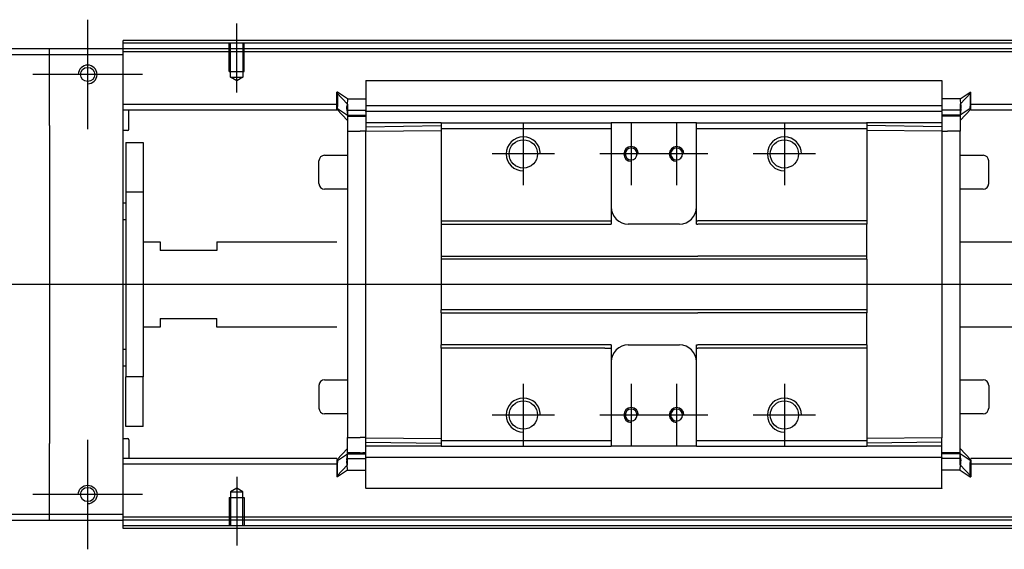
# Model space of a CAD drawing. Header units: millimetres. Extents: x -1108 to 3135, y -1596 to 860.
# Tile 496 of 649: x 866 to 1040, y -801 to -708. Entities that reach past the tile are written whole.
import ezdxf
from ezdxf.lldxf.tags import DXFTag

# ---------------------------------------------------------------- set-up
doc = ezdxf.new("R2010")
doc.units = ezdxf.units.MM
doc.layers.get('0').update_dxf_attribs({"linetype": 'CONTINUOUS'})
tags = doc.linetypes.add('DASHED', pattern=[25.72, 12.86, -12.86]).pattern_tags.tags
tags[6:7] = [DXFTag(74, 4), DXFTag(75, 0), DXFTag(340, '0'), DXFTag(46, 0.0), DXFTag(50, 0.0), DXFTag(44, 0.0), DXFTag(45, 0.0)]
tags[4:5] = [DXFTag(74, 4), DXFTag(75, 0), DXFTag(340, '0'), DXFTag(46, 0.0), DXFTag(50, 0.0), DXFTag(44, 0.0), DXFTag(45, 0.0)]

msp = doc.modelspace()

# ---------------------------------------------------------------- linework, layer by layer
at = {"ltscale": 0.2}
for p, q in [((878.14, -727.02), (878.14, -707.72)), ((904.39, -720.52), (904.39, -708.37)), ((887.79, -717.37), (868.49, -717.37)), ((954.89, -725.87), (954.89, -736.87)), ((973.89, -725.87), (973.89, -736.87)), ((981.89, -725.87), (981.89, -736.87)), ((1000.89, -725.87), (1000.89, -736.87)), ((960.39, -731.37), (949.39, -731.37)), ((979.39, -731.37), (968.39, -731.37)), ((987.39, -731.37), (976.39, -731.37)), ((1006.39, -731.37), (995.39, -731.37)), ((954.89, -771.87), (954.89, -782.87)), ((973.89, -771.87), (973.89, -782.87)), ((981.89, -771.87), (981.89, -782.87)), ((1000.89, -771.87), (1000.89, -782.87)), ((960.39, -777.37), (949.39, -777.37)), ((979.39, -777.37), (968.39, -777.37)), ((987.39, -777.37), (976.39, -777.37)), ((1006.39, -777.37), (995.39, -777.37)), ((878.14, -801.02), (878.14, -781.72)), ((904.39, -788.23), (904.39, -800.37)), ((887.79, -791.37), (868.49, -791.37))]:
    msp.add_line(p, q, dxfattribs=at)
at = {"linetype": 'Continuous'}
for p, q in [((871.39, -712.87), (797.39, -712.87)), ((871.39, -713.87), (871.39, -712.87)), ((884.39, -712.87), (871.39, -712.87)), ((884.39, -711.87), (884.39, -711.37)), ((1155.26, -711.87), (884.39, -711.87)), ((884.39, -712.87), (884.39, -711.87)), ((884.39, -713.87), (884.39, -712.87)), ((1155.02, -712.87), (884.39, -712.87)), ((797.39, -713.87), (871.39, -713.87)), ((871.39, -713.87), (884.39, -713.87)), ((871.39, -726.37), (871.39, -713.87)), ((884.39, -794.87), (884.39, -713.87)), ((927.14, -718.41), (1028.64, -718.41)), ((927.14, -718.46), (927.14, -723.77)), ((1028.64, -718.46), (1028.64, -723.77)), ((922.14, -720.5), (922.04, -720.5)), ((922.04, -723.04), (922.04, -720.5)), ((922.04, -720.6), (923.94, -722.58)), ((923.94, -721.65), (922.14, -720.5)), ((922.14, -720.5), (922.14, -723.04)), ((1031.83, -721.65), (1033.64, -720.5)), ((1033.74, -720.6), (1031.84, -722.58)), ((1033.64, -720.5), (1033.74, -720.5)), ((1033.64, -720.5), (1033.64, -723.04)), ((1033.74, -723.04), (1033.74, -720.5)), ((922.04, -722.69), (884.39, -722.69)), ((922.04, -723.39), (922.04, -723.04)), ((922.14, -723.39), (922.14, -723.04)), ((923.94, -721.65), (927.14, -721.65)), ((927.14, -722.84), (1028.64, -722.84)), ((1031.83, -721.65), (1028.64, -721.65)), ((1028.65, -722.69), (1028.64, -722.69)), ((1033.64, -723.39), (1033.64, -723.04)), ((1152.66, -722.69), (1033.74, -722.69)), ((1033.74, -723.39), (1033.74, -723.04)), ((922.04, -723.69), (884.39, -723.69)), ((885.39, -727.02), (885.39, -723.69)), ((922.04, -723.39), (922.14, -723.39)), ((922.04, -723.49), (922.04, -723.39)), ((923.94, -725.47), (922.04, -723.49)), ((922.14, -723.39), (923.94, -724.54)), ((923.81, -723.69), (927.13, -723.69)), ((923.94, -723.64), (923.94, -724.69)), ((923.94, -724.54), (927.14, -724.54)), ((923.94, -724.69), (923.94, -727.39)), ((927.14, -723.89), (927.14, -723.77)), ((927.14, -723.89), (927.14, -725.89)), ((1028.64, -723.89), (927.14, -723.89)), ((1028.64, -723.89), (1028.64, -723.77)), ((1028.64, -723.89), (1028.64, -723.77)), ((1028.64, -723.89), (1028.64, -725.89)), ((1031.84, -724.54), (1028.64, -724.54)), ((1031.96, -723.69), (1028.65, -723.69)), ((1033.64, -723.39), (1031.84, -724.54)), ((1031.84, -725.47), (1033.74, -723.49)), ((1031.84, -723.64), (1031.84, -724.69)), ((1031.84, -724.69), (1031.84, -727.39)), ((1033.74, -723.39), (1033.64, -723.39)), ((1033.74, -723.49), (1033.74, -723.39)), ((1152.42, -723.69), (1033.74, -723.69)), ((871.39, -726.37), (871.39, -782.37)), ((940.39, -725.89), (927.14, -725.89)), ((927.14, -725.89), (927.14, -726.62)), ((927.14, -726.62), (940.39, -726.39)), ((927.14, -726.62), (927.14, -727.35)), ((940.39, -725.89), (940.39, -726.89)), ((970.14, -725.89), (970.39, -725.89)), ((970.39, -725.89), (970.39, -726.89)), ((985.39, -725.89), (970.39, -725.89)), ((985.39, -725.89), (1015.39, -725.89)), ((985.39, -726.89), (985.39, -725.89)), ((1028.64, -725.89), (1015.38, -725.89)), ((1015.39, -725.89), (1015.39, -726.89)), ((1028.64, -726.62), (1015.39, -726.39)), ((1028.64, -725.89), (1028.64, -726.62)), ((1028.64, -726.62), (1028.64, -727.35)), ((885.19, -727.22), (884.39, -727.22)), ((923.94, -727.39), (926.14, -727.39)), ((923.94, -727.39), (923.94, -781.35)), ((927.14, -727.39), (926.14, -727.39)), ((927.14, -727.35), (940.39, -727.26)), ((927.14, -781.39), (927.14, -727.35)), ((940.39, -726.89), (940.39, -743.17)), ((970.14, -726.89), (970.39, -726.89)), ((970.39, -726.89), (970.39, -743.17)), ((985.39, -726.89), (1015.39, -726.89)), ((985.39, -743.17), (985.39, -726.89)), ((1015.39, -726.89), (1015.39, -743.17)), ((1028.64, -727.35), (1015.39, -727.26)), ((1028.64, -727.35), (1028.64, -781.39)), ((1028.64, -727.39), (1029.64, -727.39)), ((1031.84, -727.39), (1029.64, -727.39)), ((1031.84, -784.2), (1031.84, -727.39)), ((884.89, -729.37), (887.89, -729.37)), ((884.89, -729.37), (884.89, -738.13)), ((887.89, -729.37), (887.89, -738.13)), ((919.89, -731.6), (923.94, -731.6)), ((1031.84, -731.6), (1035.89, -731.6)), ((918.89, -736.6), (918.89, -732.6)), ((918.89, -732.6), (918.89, -732.6)), ((1036.89, -736.6), (1036.89, -732.6)), ((887.89, -738.13), (884.89, -738.13)), ((884.89, -738.13), (884.89, -770.62)), ((887.89, -738.13), (887.89, -770.62)), ((923.94, -737.6), (919.89, -737.6)), ((1035.89, -737.6), (1031.84, -737.6)), ((884.39, -739.97), (884.89, -739.97)), ((884.89, -742.97), (884.39, -742.97)), ((940.39, -743.17), (969.28, -743.17)), ((940.39, -743.17), (940.39, -743.72)), ((940.39, -743.72), (970.39, -743.72)), ((940.39, -743.72), (940.39, -749.37)), ((970.39, -743.17), (970.39, -743.72)), ((982.39, -743.72), (973.39, -743.72)), ((985.39, -743.72), (985.39, -743.17)), ((985.39, -743.72), (985.64, -743.72)), ((1001.64, -743.72), (985.64, -743.72)), ((1015.39, -743.72), (1001.64, -743.72)), ((1015.39, -743.17), (1015.39, -743.72)), ((1015.39, -749.37), (1015.39, -743.72)), ((887.89, -746.87), (890.89, -746.87)), ((890.89, -746.87), (890.89, -748.37)), ((900.89, -746.87), (922.04, -746.87)), ((900.89, -746.87), (900.89, -748.37)), ((1031.84, -746.87), (1146.83, -746.87)), ((900.89, -748.37), (890.89, -748.37)), ((940.39, -749.37), (985.64, -749.37)), ((940.39, -749.37), (940.39, -749.92)), ((1001.64, -749.37), (985.64, -749.37)), ((1015.39, -749.37), (1001.64, -749.37)), ((1015.39, -749.92), (1015.39, -749.37)), ((1015.39, -749.92), (940.39, -749.92)), ((940.39, -749.92), (940.39, -758.82)), ((1015.39, -749.92), (1015.39, -758.82)), ((1015.39, -758.82), (940.39, -758.82)), ((940.39, -759.37), (940.39, -758.82)), ((940.39, -759.37), (985.64, -759.37)), ((940.39, -759.37), (940.39, -765.02)), ((1001.64, -759.37), (985.64, -759.37)), ((1015.39, -759.37), (1001.64, -759.37)), ((1015.39, -758.82), (1015.39, -759.37)), ((1015.39, -765.02), (1015.39, -759.37)), ((890.89, -760.37), (900.89, -760.37)), ((890.89, -760.37), (890.89, -761.87)), ((900.89, -761.87), (900.89, -760.37)), ((890.89, -761.87), (887.89, -761.87)), ((922.04, -761.87), (900.89, -761.87)), ((1143.22, -761.87), (1031.84, -761.87)), ((884.39, -765.78), (884.89, -765.78)), ((970.39, -765.02), (940.39, -765.02)), ((940.39, -765.57), (940.39, -765.02)), ((969.28, -765.57), (940.39, -765.57)), ((940.39, -765.57), (940.39, -781.85)), ((970.39, -765.02), (970.39, -765.57)), ((970.39, -765.57), (970.39, -781.85)), ((973.39, -765.02), (982.39, -765.02)), ((985.39, -765.57), (985.39, -765.02)), ((985.39, -781.85), (985.39, -765.57)), ((1001.64, -765.02), (985.64, -765.02)), ((1015.39, -765.02), (1001.64, -765.02)), ((1015.39, -765.02), (1015.39, -765.57)), ((1015.39, -765.57), (1015.39, -781.85)), ((884.89, -768.78), (884.39, -768.78)), ((887.89, -770.62), (884.89, -770.62)), ((884.89, -779.37), (884.89, -770.62)), ((887.89, -779.37), (887.89, -770.62)), ((919.89, -771.15), (923.94, -771.15)), ((1031.84, -771.15), (1035.89, -771.15)), ((918.89, -772.15), (918.89, -776.15)), ((1036.89, -772.15), (1036.89, -776.15)), ((1036.89, -776.15), (1036.89, -776.15)), ((923.94, -777.15), (919.89, -777.15)), ((1035.89, -777.15), (1031.84, -777.15)), ((887.89, -779.37), (884.89, -779.37)), ((884.39, -781.53), (885.19, -781.53)), ((885.39, -781.73), (885.39, -785.05)), ((923.94, -784.05), (923.94, -781.35)), ((923.94, -781.35), (926.14, -781.35)), ((927.14, -781.35), (926.14, -781.35)), ((927.14, -782.12), (927.14, -781.39)), ((927.14, -781.39), (940.39, -781.49)), ((927.14, -782.12), (940.39, -782.35)), ((927.14, -782.85), (927.14, -782.12)), ((940.39, -781.85), (940.39, -782.85)), ((970.14, -781.85), (970.39, -781.85)), ((970.39, -781.85), (970.39, -782.85)), ((985.39, -781.85), (1015.39, -781.85)), ((985.39, -782.85), (985.39, -781.85)), ((1028.64, -781.39), (1015.39, -781.49)), ((1015.39, -781.85), (1015.39, -782.85)), ((1028.64, -782.12), (1015.39, -782.35)), ((1028.64, -782.85), (1028.64, -781.35)), ((871.39, -794.87), (871.39, -782.37)), ((923.94, -783.28), (922.04, -785.25)), ((923.94, -785.11), (923.94, -784.05)), ((927.14, -784.85), (927.14, -782.85)), ((940.35, -782.85), (927.14, -782.85)), ((970.14, -782.85), (970.39, -782.85)), ((985.39, -782.85), (970.39, -782.85)), ((985.39, -782.85), (1015.39, -782.85)), ((1028.64, -782.85), (1015.38, -782.85)), ((1028.64, -784.85), (1028.64, -782.85)), ((1031.84, -783.28), (1033.74, -785.25)), ((1031.84, -785.11), (1031.84, -784.05)), ((922.04, -785.05), (884.39, -785.05)), ((922.04, -785.25), (922.04, -785.35)), ((922.04, -785.35), (922.04, -785.71)), ((922.04, -785.35), (922.14, -785.35)), ((922.04, -785.71), (922.04, -788.25)), ((922.14, -785.35), (923.94, -784.2)), ((922.14, -785.35), (922.14, -785.71)), ((922.14, -788.25), (922.14, -785.71)), ((923.81, -785.05), (927.13, -785.05)), ((923.94, -784.2), (927.14, -784.2)), ((1028.64, -784.85), (927.14, -784.85)), ((927.14, -790.28), (927.14, -784.85)), ((927.14, -784.85), (927.14, -784.98)), ((1031.84, -784.2), (1028.64, -784.2)), ((1028.64, -784.85), (1028.64, -784.98)), ((1028.64, -784.85), (1028.64, -784.98)), ((1028.64, -790.28), (1028.64, -784.98)), ((1031.96, -785.05), (1028.65, -785.05)), ((1033.64, -785.35), (1031.84, -784.2)), ((1033.64, -785.35), (1033.64, -785.71)), ((1033.74, -785.35), (1033.64, -785.35)), ((1033.64, -788.25), (1033.64, -785.71)), ((1137.63, -785.05), (1033.74, -785.05)), ((1033.74, -785.25), (1033.74, -785.35)), ((1033.74, -785.35), (1033.74, -785.71)), ((1033.74, -785.71), (1033.74, -788.25)), ((922.04, -786.05), (884.39, -786.05)), ((922.04, -788.15), (923.94, -786.17)), ((923.94, -787.1), (922.14, -788.25)), ((923.94, -787.1), (927.14, -787.1)), ((1031.83, -787.1), (1028.64, -787.1)), ((1031.83, -787.1), (1033.64, -788.25)), ((1033.74, -788.15), (1031.84, -786.17)), ((1137.39, -786.05), (1033.74, -786.05)), ((922.14, -788.25), (922.04, -788.25)), ((1033.64, -788.25), (1033.74, -788.25)), ((1028.64, -790.33), (927.14, -790.33)), ((871.39, -794.87), (797.39, -794.87)), ((797.39, -795.87), (871.39, -795.87)), ((871.39, -795.87), (871.39, -794.87)), ((884.39, -794.87), (871.39, -794.87)), ((871.39, -795.87), (884.39, -795.87)), ((884.39, -795.87), (884.39, -794.87)), ((1135.02, -795.87), (884.39, -795.87)), ((884.39, -796.87), (884.39, -795.87)), ((1134.78, -796.87), (884.39, -796.87)), ((884.39, -797.37), (884.39, -796.87))]:
    msp.add_line(p, q, dxfattribs=at)
at = {"linetype": 'DASHED', "ltscale": 0.1}
for p, q in [((903.09, -716.87), (903.09, -711.87)), ((903.31, -717.87), (903.31, -711.87)), ((905.46, -711.87), (905.46, -717.87)), ((905.69, -716.87), (905.69, -711.87)), ((903.09, -716.87), (905.69, -716.87)), ((904.39, -718.52), (903.31, -717.87)), ((903.31, -717.87), (905.46, -717.87)), ((905.46, -717.87), (904.39, -718.52)), ((904.39, -790.23), (903.31, -790.88)), ((903.31, -790.88), (903.31, -796.87)), ((903.31, -790.88), (905.46, -790.88)), ((905.46, -790.88), (904.39, -790.23)), ((905.46, -796.87), (905.46, -790.88)), ((903.09, -791.87), (905.69, -791.87)), ((903.09, -791.87), (903.09, -796.87)), ((905.69, -791.87), (905.69, -796.87))]:
    msp.add_line(p, q, dxfattribs=at)
at = {"linetype": 'DASHED'}
for p, q in [((1524.39, -713.37), (884.39, -713.37)), ((927.14, -718.46), (927.14, -718.41)), ((1028.64, -718.46), (1028.64, -718.41)), ((926.14, -724.69), (923.94, -724.69)), ((927.14, -724.69), (926.64, -724.69)), ((927.14, -725.19), (927.14, -725.19)), ((1028.64, -725.19), (1028.64, -725.19)), ((940.35, -734.57), (940.39, -734.57)), ((926.14, -784.05), (923.94, -784.05)), ((927.14, -784.05), (926.64, -784.05)), ((927.14, -783.55), (927.14, -783.55)), ((1028.64, -783.55), (1028.64, -783.55)), ((1028.64, -784.05), (1029.14, -784.05)), ((927.14, -790.28), (927.14, -790.33)), ((1028.64, -790.28), (1028.64, -790.33)), ((1135.15, -795.37), (884.39, -795.37))]:
    msp.add_line(p, q, dxfattribs=at)
msp.add_line((1538.38, -754.42), (796.39, -754.37))
for centre in [(878.14, -717.37), (878.14, -791.37)]:
    msp.add_circle(centre, 1.25)
at = {"linetype": 'Continuous'}
for centre in [(954.89, -731.37), (1000.89, -731.37), (954.89, -777.37), (1000.89, -777.37)]:
    msp.add_circle(centre, 2.5, dxfattribs=at)
at = {"linetype": 'Continuous', "extrusion": (0, 0, -1)}
for centre in [(-973.89, -731.37), (-981.89, -731.37), (-973.89, -777.37), (-981.89, -777.37)]:
    msp.add_circle(centre, 1.05, dxfattribs=at)
at = {"linetype": 'Continuous'}
for centre, radius, start, end in [((878.14, -717.37), 1.65, 270, 180), ((885.19, -727.02), 0.2, 270, 0), ((919.89, -732.6), 1, 90, 180), ((1035.89, -732.6), 1, 0, 90), ((919.89, -736.6), 1, 180, 270), ((1035.89, -736.6), 1, 270, 0), ((973.39, -740.72), 3, 180, 270), ((982.39, -740.72), 3, 270, 360), ((973.39, -768.02), 3, 90, 180), ((982.39, -768.02), 3, 0, 90), ((919.89, -772.15), 1, 90, 180), ((1035.89, -772.15), 1, 0, 90), ((919.89, -776.15), 1, 180, 270), ((1035.89, -776.15), 1, 270, 0), ((885.19, -781.73), 0.2, 0, 90)]:
    msp.add_arc(centre, radius, start, end, dxfattribs=at)
for centre, radius in [((954.89, -731.37), 3), ((1000.89, -731.37), 3), ((973.89, -731.37), 1.3), ((981.89, -731.37), 1.3), ((954.89, -777.37), 3), ((1000.89, -777.37), 3), ((973.89, -777.37), 1.3), ((981.89, -777.37), 1.3)]:
    msp.add_arc(centre, radius, 0, 270)
at = {"linetype": 'Continuous', "extrusion": (-6.12303e-17, 0, -1)}
msp.add_arc((-878.14, -791.37), 1.65, 0, 270, dxfattribs=at)
at = {"linetype": 'Continuous'}
for points, degree in [([(1155.38, -711.37), (884.39, -711.37)], 1), ([(923.77, -723.34), (923.79, -723.16), (923.81, -722.99), (923.83, -722.83)], 3), ([(1032, -723.34), (1031.98, -723.16), (1031.96, -722.99), (1031.95, -722.83)], 3), ([(923.78, -723.48), (923.79, -723.55), (923.8, -723.63), (923.81, -723.7)], 3), ([(923.94, -724.69), (924.94, -724.69)], 1), ([(924.94, -724.69), (927.14, -724.69)], 1), ([(1031.84, -724.69), (1028.64, -724.69)], 1), ([(1031.99, -723.48), (1031.98, -723.55), (1031.97, -723.63), (1031.96, -723.7)], 3), ([(940.39, -725.89), (970.14, -725.89)], 1), ([(940.39, -726.89), (970.14, -726.89)], 1), ([(969.28, -743.17), (970.28, -743.17)], 1), ([(970.39, -743.17), (970.28, -743.17)], 1), ([(985.39, -743.17), (985.64, -743.17)], 1), ([(1001.64, -743.17), (985.64, -743.17)], 1), ([(1015.39, -743.17), (1001.64, -743.17)], 1), ([(969.28, -765.57), (970.28, -765.57)], 1), ([(970.39, -765.57), (970.28, -765.57)], 1), ([(985.39, -765.02), (985.64, -765.02)], 1), ([(985.39, -765.57), (985.64, -765.57)], 1), ([(1001.64, -765.57), (985.64, -765.57)], 1), ([(1015.39, -765.57), (1001.64, -765.57)], 1), ([(940.39, -781.85), (954.14, -781.85)], 1), ([(954.14, -781.85), (955.14, -781.85)], 1), ([(955.14, -781.85), (970.14, -781.85)], 1), ([(923.94, -784.05), (924.94, -784.05)], 1), ([(924.94, -784.05), (927.14, -784.05)], 1), ([(940.39, -782.85), (954.14, -782.85)], 1), ([(954.14, -782.85), (955.14, -782.85)], 1), ([(955.14, -782.85), (970.14, -782.85)], 1), ([(1031.84, -784.05), (1028.64, -784.05)], 1), ([(923.77, -785.41), (923.79, -785.59), (923.81, -785.76), (923.83, -785.92)], 3), ([(923.78, -785.27), (923.79, -785.19), (923.8, -785.12), (923.81, -785.04)], 3), ([(1031.99, -785.27), (1031.98, -785.19), (1031.97, -785.12), (1031.96, -785.04)], 3), ([(1134.66, -797.37), (884.39, -797.37)], 1)]:
    msp.add_open_spline(points, degree=degree, dxfattribs=at)
for points, knots in [([(923.94, -721.65), (923.94, -721.67), (923.94, -721.74), (923.92, -721.96), (923.9, -722.12), (923.86, -722.5), (923.84, -722.73), (923.8, -723.09), (923.79, -723.22), (923.77, -723.34)], [0, 0, 0, 0, 0.287722, 0.287722, 0.57524, 0.57524, 0.866218, 0.866218, 1, 1, 1, 1]), ([(923.78, -723.48), (923.78, -723.45), (923.77, -723.43), (923.77, -723.39), (923.77, -723.36), (923.77, -723.34)], [0, 0, 0, 0, 0.477374, 0.477374, 1, 1, 1, 1]), ([(1031.83, -721.65), (1031.83, -721.67), (1031.83, -721.74), (1031.85, -721.96), (1031.87, -722.12), (1031.91, -722.5), (1031.94, -722.73), (1031.97, -723.09), (1031.98, -723.22), (1032, -723.34)], [0, 0, 0, 0, 0.287722, 0.287722, 0.57524, 0.57524, 0.866218, 0.866218, 1, 1, 1, 1]), ([(1031.99, -723.48), (1032, -723.45), (1032, -723.43), (1032, -723.39), (1032, -723.36), (1032, -723.34)], [0, 0, 0, 0, 0.477374, 0.477374, 1, 1, 1, 1]), ([(923.81, -723.7), (923.82, -723.78), (923.84, -723.86), (923.87, -724.07), (923.88, -724.19), (923.91, -724.38), (923.92, -724.45), (923.93, -724.53), (923.94, -724.54), (923.94, -724.54)], [0, 0, 0, 0, 0.160093, 0.160093, 0.46629, 0.46629, 0.769268, 0.769268, 1, 1, 1, 1]), ([(1031.96, -723.7), (1031.95, -723.78), (1031.93, -723.86), (1031.9, -724.07), (1031.89, -724.19), (1031.86, -724.38), (1031.85, -724.45), (1031.84, -724.53), (1031.84, -724.54), (1031.84, -724.54)], [0, 0, 0, 0, 0.160093, 0.160093, 0.46629, 0.46629, 0.769268, 0.769268, 1, 1, 1, 1]), ([(923.78, -785.27), (923.78, -785.29), (923.77, -785.31), (923.77, -785.36), (923.77, -785.38), (923.77, -785.41)], [0, 0, 0, 0, 0.477374, 0.477374, 1, 1, 1, 1]), ([(923.94, -787.1), (923.94, -787.08), (923.94, -787.01), (923.92, -786.79), (923.9, -786.63), (923.86, -786.25), (923.84, -786.02), (923.8, -785.65), (923.79, -785.53), (923.77, -785.41)], [0, 0, 0, 0, 0.287722, 0.287722, 0.57524, 0.57524, 0.866218, 0.866218, 1, 1, 1, 1]), ([(923.81, -785.04), (923.82, -784.96), (923.84, -784.89), (923.87, -784.68), (923.88, -784.56), (923.91, -784.37), (923.92, -784.3), (923.93, -784.22), (923.94, -784.2), (923.94, -784.2)], [0, 0, 0, 0, 0.160093, 0.160093, 0.46629, 0.46629, 0.769268, 0.769268, 1, 1, 1, 1]), ([(1031.83, -787.1), (1031.83, -787.08), (1031.83, -787.01), (1031.85, -786.79), (1031.87, -786.63), (1031.91, -786.25), (1031.94, -786.02), (1031.97, -785.65), (1031.98, -785.53), (1032, -785.41)], [0, 0, 0, 0, 0.287722, 0.287722, 0.57524, 0.57524, 0.866218, 0.866218, 1, 1, 1, 1]), ([(1031.96, -785.04), (1031.95, -784.96), (1031.93, -784.89), (1031.9, -784.68), (1031.89, -784.56), (1031.86, -784.37), (1031.85, -784.3), (1031.84, -784.22), (1031.84, -784.2), (1031.84, -784.2)], [0, 0, 0, 0, 0.160093, 0.160093, 0.46629, 0.46629, 0.769268, 0.769268, 1, 1, 1, 1]), ([(1031.99, -785.27), (1031.99, -785.29), (1032, -785.31), (1032, -785.36), (1032, -785.38), (1032, -785.41)], [0, 0, 0, 0, 0.477374, 0.477374, 1, 1, 1, 1])]:
    msp.add_open_spline(points, degree=3, knots=knots, dxfattribs=at)
for points in [[(923.94, -722.58), (923.94, -722.63), (923.94, -723.64)], [(1031.84, -722.58), (1031.84, -722.63), (1031.84, -723.64)], [(923.94, -786.17), (923.94, -786.12), (923.94, -785.11)], [(1031.84, -786.17), (1031.84, -786.12), (1031.84, -785.11)]]:
    msp.add_rational_spline(points, [1, 0.817576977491, 1], degree=2, dxfattribs=at)

doc.saveas('drawing.dxf')
